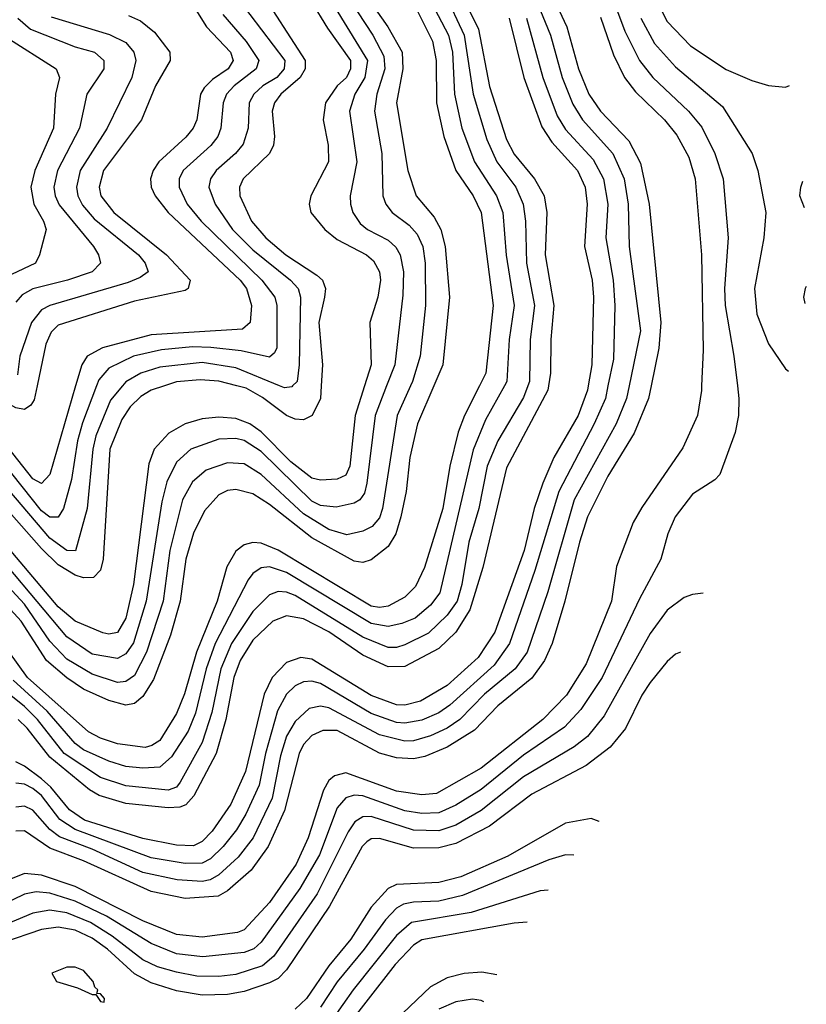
# Model space of a CAD drawing. Header units: inches. Extents: x 990535 to 1117859, y 769386 to 892122.
# Tile 1051 of 1056: x 1091199 to 1093059, y 858536 to 860867. Entities that reach past the tile are written whole.
import ezdxf

# ---------------------------------------------------------------- set-up
doc = ezdxf.new("R2010")
doc.units = ezdxf.units.IN
doc.header["$MEASUREMENT"] = 0
doc.layers.add('B0895', color=7, linetype='Continuous')
doc.layers.add('B0896', color=7, linetype='Continuous')

msp = doc.modelspace()

# ---------------------------------------------------------------- linework, layer by layer
at = {"layer": 'B0895', "color": 5}
for points, elevation in [([(1091541.2, 860000), (1091510.1, 859990), (1091485.4, 859974.6), (1091460.4, 859950), (1091440, 859920), (1091412.2, 859850), (1091396.6, 859590), (1091390, 859563.7), (1091373.7, 859546.3), (1091350, 859545.8), (1091330, 859552.1), (1091290, 859576.1), (1091250, 859615.2), (1091090, 859795.6)], 4480), ([(1091239.9, 860000), (1091232.9, 859967.1), (1091225.5, 859954.5), (1091210, 859943.8), (1091190, 859947.8), (1091096.4, 860000)], 4380), ([(1091442.1, 860000), (1091413.9, 859966.1), (1091378.7, 859881.3), (1091371.6, 859850), (1091358.5, 859710), (1091330.6, 859609.4), (1091310, 859610.3), (1091270, 859639.2), (1091106.9, 859830)], 4460), ([(1092811.6, 860000), (1092811.1, 859988.9), (1092802, 859930), (1092766.9, 859853.1), (1092670, 859712.2), (1092650, 859676.2), (1092610, 859572.1), (1092598.3, 859490), (1092538.3, 859341.7), (1092492, 859268), (1092436.3, 859210), (1092290, 859094.7), (1092184.6, 859035.4), (1092150, 859031.7), (1092090, 859040.9), (1091970, 859084.1), (1091943, 859077), (1091930, 859065.6), (1091917.4, 859042.6), (1091881.3, 858930), (1091852.3, 858867.7), (1091790, 858777.4), (1091730, 858712.6), (1091714.1, 858705.9), (1091630, 858695.1), (1091570, 858701.2), (1091490, 858733.6), (1091330, 858814.6), (1091250, 858841.6), (1091210, 858846.1), (1091110, 858805.5)], 4820), ([(1092896.1, 860000), (1092899.6, 859970), (1092898.9, 859930), (1092890.7, 859889.3), (1092854.7, 859790), (1092842.6, 859777.4), (1092790, 859743.2), (1092749, 859690), (1092731.9, 859650), (1092715, 859590), (1092664.5, 859495.5), (1092576.7, 859310), (1092526.2, 859233.8), (1092487.6, 859192.4), (1092390, 859125.8), (1092290, 859044.7), (1092230, 859007.5), (1092190.4, 858989.6), (1092150, 858988), (1092110, 858994.4), (1092010, 859029.5), (1091990, 859031.2), (1091970, 859024.5), (1091950, 859001), (1091907.5, 858890), (1091861.2, 858810), (1091770, 858683), (1091752.9, 858667.1), (1091730, 858658.4), (1091631.7, 858648.3), (1091570, 858655.3), (1091510, 858679.7), (1091404.4, 858744.4), (1091330, 858779.9), (1091270, 858799.2), (1091238, 858802), (1091210, 858796.8), (1091130, 858758.3)], 4840), ([(1091380.2, 860000), (1091347.4, 859912.6), (1091335.9, 859870), (1091321.4, 859778.6), (1091302.6, 859710), (1091290, 859689.2), (1091270, 859689.2), (1091250, 859703.8), (1091133.5, 859850)], 4440), ([(1092286.4, 860000), (1092251.1, 859930), (1092235.6, 859890), (1092216.3, 859810), (1092199.5, 859710), (1092156.5, 859570), (1092134.8, 859525.2), (1092110, 859500.1), (1092070, 859478.3), (1092050, 859475.1), (1092030, 859478.1), (1091810, 859610.8), (1091770, 859627.3), (1091750, 859629.3), (1091730, 859624), (1091710, 859608.4), (1091688.4, 859571.6), (1091666.1, 859490), (1091617, 859370), (1091588.7, 859271.3), (1091570, 859224.5), (1091530, 859160.8), (1091511.6, 859148.4), (1091495.8, 859144.2), (1091430, 859152.6), (1091390, 859165.7), (1091361.3, 859181.3), (1091217.3, 859310), (1091150, 859401.6)], 4620), ([(1092178, 860000), (1092139.5, 859910), (1092121.3, 859830), (1092112.8, 859750), (1092099.9, 859690), (1092088.1, 859650), (1092070, 859619.5), (1092030, 859588.5), (1092010, 859582), (1091990, 859584.8), (1091890, 859639.9), (1091790, 859719.2), (1091750, 859744.7), (1091710, 859754.7), (1091690, 859752.1), (1091670, 859742), (1091635.9, 859704.1), (1091610, 859651.1), (1091592, 859590), (1091578.7, 859490), (1091555.7, 859410), (1091515.1, 859304.9), (1091490, 859264.4), (1091470, 859248), (1091450, 859244.5), (1091410, 859255.1), (1091350, 859282.3), (1091310, 859308.5), (1091262.4, 859350), (1091202.6, 859442.6), (1091150, 859499.2)], 4580), ([(1092123.3, 860000), (1092091.7, 859930), (1092057.2, 859710), (1092050, 859687.7), (1092032.8, 859667.2), (1092010, 859656), (1091972.6, 859647.4), (1091930, 859659.7), (1091870, 859697.4), (1091770, 859790.5), (1091730, 859815.3), (1091690, 859817.9), (1091639.7, 859800.3), (1091607.5, 859772.5), (1091584, 859730), (1091553.7, 859610), (1091538, 859490), (1091498.6, 859370), (1091470, 859314.5), (1091450, 859300.5), (1091430, 859297.9), (1091370, 859317.6), (1091310, 859353), (1091270, 859395.6), (1091210, 859483), (1091150, 859546.9)], 4560), ([(1091331, 860000), (1091270.1, 859790), (1091250, 859769), (1091230, 859779.5), (1091159.3, 859870)], 4420), ([(1092400.6, 860000), (1092390, 859972.5), (1092329.6, 859869.6), (1092304.2, 859810), (1092284.6, 859710), (1092261.1, 859630), (1092244.7, 859530), (1092233.5, 859490), (1092210, 859456.8), (1092165.7, 859414.3), (1092110, 859387.1), (1092090, 859380.8), (1092070, 859380.7), (1092010, 859405.2), (1091850, 859503.7), (1091830, 859511.5), (1091810, 859513.1), (1091790, 859505.1), (1091750, 859465.6), (1091699.7, 859390), (1091674.5, 859330), (1091652.9, 859227.1), (1091630, 859155.5), (1091578.4, 859061.6), (1091569.6, 859050.4), (1091550, 859043.3), (1091450, 859052.9), (1091390, 859073), (1091303.7, 859130), (1091241.3, 859210), (1091210, 859241.2), (1091170, 859273.2)], 4660), ([(1092066.7, 860000), (1092039.9, 859930), (1092020, 859770), (1092014.3, 859745.7), (1092003.5, 859730), (1091990, 859722.2), (1091947.2, 859712.7), (1091910, 859716.8), (1091890, 859727), (1091770, 859844.6), (1091730, 859870.9), (1091710, 859875.4), (1091670, 859873.7), (1091603.8, 859850), (1091570, 859819.1), (1091547.1, 859772.9), (1091534.7, 859725.3), (1091497.8, 859490), (1091468, 859392), (1091450, 859365.9), (1091430, 859354.3), (1091370, 859365.1), (1091310, 859405.9), (1091170, 859572.9)], 4540), ([(1092014.5, 860000), (1091992.4, 859930), (1091979.8, 859810), (1091970, 859788.2), (1091950, 859779.4), (1091910, 859776.7), (1091890, 859781.5), (1091840, 859820), (1091770, 859891.2), (1091743.4, 859910), (1091710, 859922.6), (1091670, 859925.6), (1091630, 859921.8), (1091590, 859909.9), (1091551.8, 859888.2), (1091517, 859850), (1091504.5, 859815.5), (1091468, 859530), (1091450, 859449.9), (1091430, 859416.3), (1091410, 859412.1), (1091395.5, 859415.5), (1091330, 859442.6), (1091290, 859477.1), (1091170, 859618.9)], 4520), ([(1092345.6, 860000), (1092300.5, 859919.5), (1092271.3, 859848.7), (1092192.7, 859510), (1092170, 859480.5), (1092133.8, 859450), (1092102.9, 859437.1), (1092070, 859430.2), (1092030, 859437.3), (1091830, 859558.4), (1091790, 859571.2), (1091770, 859569.2), (1091750, 859555.5), (1091739.5, 859540.5), (1091661.4, 859390), (1091639.7, 859330), (1091614.5, 859225.5), (1091597.3, 859182.7), (1091558.2, 859121.8), (1091530, 859097.7), (1091490, 859095), (1091450, 859099), (1091410, 859111.6), (1091350, 859138.6), (1091330, 859153.6), (1091263.9, 859230), (1091183.4, 859303.4)], 4640), ([(1092691.9, 860000), (1092685.6, 859970), (1092652.1, 859887.9), (1092590, 859786), (1092542, 859690), (1092522.4, 859630), (1092488.2, 859490), (1092457.9, 859390), (1092440.2, 859350), (1092410, 859308.3), (1092330, 859242.6), (1092274.7, 859185.3), (1092210, 859145.1), (1092157.3, 859122.7), (1092130, 859117.3), (1092090, 859119.8), (1092050, 859130.8), (1091950, 859184.2), (1091915.7, 859184.3), (1091890, 859172.7), (1091870, 859150.7), (1091859.7, 859130), (1091825.3, 858994.7), (1091786.6, 858910), (1091746.1, 858853.9), (1091690, 858804.4), (1091668.2, 858791.8), (1091590, 858786.2), (1091510, 858803.5), (1091350, 858875.4), (1091270, 858906), (1091210, 858946.6), (1091190, 858946.2)], 4780), ([(1092640.3, 860000), (1092634.1, 859970), (1092609.3, 859910), (1092510, 859730), (1092447.6, 859512.4), (1092399.1, 859370), (1092370.4, 859330), (1092297.8, 859270), (1092239.9, 859210), (1092210, 859190), (1092170, 859171.5), (1092130, 859160), (1092110, 859158.8), (1092050, 859173.6), (1091930, 859237.5), (1091910, 859242.1), (1091883.8, 859236.2), (1091850, 859205.2), (1091830, 859170.4), (1091815.8, 859124.2), (1091795.8, 859024.2), (1091751, 858930), (1091715.4, 858884.6), (1091670, 858842.9), (1091649.2, 858830.8), (1091630, 858826.8), (1091571.1, 858831.1), (1091490, 858848.4), (1091370, 858903.1), (1091292.8, 858932.8), (1091269.9, 858949.9), (1091230, 858995.5), (1091210, 859005.2), (1091190, 859002.9)], 4760), ([(1092590.1, 860000), (1092584, 859970), (1092557.6, 859910), (1092473.6, 859750), (1092417.4, 859562.6), (1092357.4, 859390), (1092321.3, 859338.7), (1092216, 859244), (1092190, 859225.9), (1092150, 859208.6), (1092110, 859201.2), (1092090, 859203), (1092030, 859224.8), (1091910, 859295.7), (1091890, 859300.7), (1091870, 859299.5), (1091850, 859290.3), (1091830, 859269.9), (1091808.9, 859231.1), (1091780, 859130), (1091765.3, 859054.7), (1091734, 858986), (1091711.3, 858948.7), (1091679.9, 858910), (1091650, 858880.5), (1091630, 858870), (1091590.3, 858869.7), (1091510, 858882.8), (1091329.8, 858949.8), (1091293.9, 858973.9), (1091250.6, 859030), (1091230, 859047.3), (1091210, 859057.5), (1091190, 859059.4)], 4740), ([(1092543.3, 860000), (1092541.7, 859990), (1092519.3, 859930), (1092462.3, 859830), (1092436, 859770), (1092415.9, 859710), (1092391.8, 859610), (1092322.7, 859417.3), (1092283.2, 859356.8), (1092210, 859290.9), (1092146.6, 859253.4), (1092110, 859244.2), (1092090, 859245.1), (1092030, 859267.2), (1091890, 859353.3), (1091863.4, 859356.6), (1091830, 859344.8), (1091796.3, 859310), (1091776.7, 859270), (1091732.6, 859087.4), (1091698, 859010), (1091654.2, 858945.8), (1091630, 858921.2), (1091610, 858911.6), (1091570, 858912.5), (1091490, 858928.4), (1091351.7, 858971.7), (1091316.3, 858996.3), (1091272.3, 859050), (1091250, 859070), (1091210, 859099.9), (1091190, 859110.2)], 4720), ([(1092449.2, 860000), (1092447.5, 859990), (1092350, 859806.3), (1092294.1, 859570), (1092263.2, 859470), (1092230, 859416.7), (1092190, 859378.4), (1092110, 859335.8), (1092070, 859335.2), (1092010, 859362.2), (1091930, 859418), (1091870, 859448.5), (1091830, 859455.6), (1091797.2, 859442.8), (1091750, 859398.2), (1091720.6, 859350), (1091705.1, 859310), (1091686.3, 859210), (1091663.2, 859130), (1091610.4, 859029.6), (1091591.6, 859008.4), (1091577.2, 859002.8), (1091550, 859001.5), (1091450, 859011.3), (1091386.7, 859030), (1091363.7, 859043.7), (1091270, 859121.4), (1091216.5, 859190), (1091195.2, 859210)], 4680), ([(1091911.8, 860000), (1091910, 859969.8), (1091890.3, 859929.7), (1091870, 859919.9), (1091850, 859921.5), (1091830, 859929.9), (1091772.7, 859972.7), (1091734.4, 859994.4), (1091712.7, 860000)], 4480), ([(1091844.3, 860000), (1091842.1, 859997.9), (1091824.8, 859995.2), (1091813.2, 860000)], 4460), ([(1092815.6, 859509.3), (1092790, 859506.5), (1092770, 859498.9), (1092730, 859469.3), (1092690, 859413.5), (1092581.2, 859218.8), (1092541.6, 859170), (1092510, 859145.7), (1092390, 859074.4), (1092290, 858994.7), (1092230, 858960.3), (1092190, 858946.9), (1092130, 858948.3), (1092030, 858980.3), (1092010, 858979.5), (1091991.6, 858968.4), (1091975.6, 858944.4), (1091902.2, 858797.8), (1091800.2, 858650), (1091772.9, 858627.1), (1091710, 858606.9), (1091670, 858602), (1091617.4, 858602.6), (1091570, 858611.9), (1091525, 858625), (1091490, 858641.4), (1091417.8, 858697.8), (1091366.2, 858730), (1091310, 858752.7), (1091270, 858759.1), (1091230, 858752.1), (1091150, 858719.1)], 4860), ([(1092761.9, 859369.4), (1092750, 859364.9), (1092730, 859347.5), (1092690, 859298), (1092670, 859267.8), (1092631.3, 859188.7), (1092595.1, 859144.9), (1092538.6, 859101.4), (1092410, 859033.6), (1092310, 858957.5), (1092230, 858916.9), (1092190, 858906.3), (1092130, 858905.8), (1092050, 858928.8), (1092030, 858927.9), (1092019.5, 858920.5), (1092008.4, 858910), (1091931.7, 858768.3), (1091830, 858617.9), (1091810, 858597.5), (1091790, 858587), (1091730, 858566.2), (1091690, 858559.1), (1091630, 858557.7), (1091570, 858567.9), (1091510, 858586.9), (1091470, 858608), (1091406.4, 858666.4), (1091370, 858693), (1091330, 858711.9), (1091290, 858718.9), (1091250, 858713.5), (1091158.1, 858681.9)], 4880), ([(1092569.5, 858968.5), (1092569.2, 858969.2), (1092550, 858976), (1092490, 858964.8), (1092353.5, 858886.5), (1092242, 858838), (1092190, 858824.2), (1092090, 858819.4), (1092070, 858810), (1092030, 858765.7), (1091982, 858690), (1091930, 858627.4), (1091877, 858550), (1091850, 858524.7)], 4920), ([(1092509.7, 858889.1), (1092509.4, 858889.4), (1092489.9, 858889.9), (1092450, 858878.2), (1092246.2, 858793.7), (1092190, 858780.2), (1092130, 858778.2), (1092106.8, 858773.2), (1092090, 858763.5), (1092063.9, 858736.1), (1092013.7, 858666.3), (1091950, 858589.3), (1091910, 858529.6)], 4940), ([(1092448.7, 858806), (1092430, 858804.8), (1092266.6, 858753.4), (1092125.8, 858730), (1092090, 858699.2), (1091987.1, 858570), (1091938.9, 858501.1)], 4960), ([(1092398.8, 858730.5), (1092368.2, 858728.2), (1092150, 858689.1), (1092130, 858676), (1092087.1, 858630), (1091948.3, 858451.7)], 4980), ([(1092327, 858605.9), (1092291.9, 858611.9), (1092250, 858609.1), (1092210, 858599), (1092170, 858577.2), (1092104.9, 858515.1)], 5020), ([(1092296.2, 858542.2), (1092290, 858545.4), (1092270, 858548.2), (1092230, 858542.3), (1092190, 858524.5)], 5040)]:
    msp.add_lwpolyline(points, dxfattribs=dict(at, elevation=elevation))
at = {"layer": 'B0895', "color": 5, "elevation": 4920}
msp.add_lwpolyline([(1091330, 858624.1), (1091310, 858623.9), (1091275.2, 858610), (1091285.5, 858590), (1091335.3, 858575.3), (1091370, 858559), (1091379.1, 858559.1), (1091390, 858542.6), (1091398.7, 858541.3), (1091399.7, 858550), (1091390, 858561.1), (1091381.4, 858561.4), (1091383.8, 858570), (1091376.7, 858576.7), (1091372.8, 858590), (1091350, 858615.9)], close=True, dxfattribs=at)
at = {"layer": 'B0896', "color": 5}
for points, elevation in [([(1092181.9, 861050), (1092284.1, 860844.1), (1092310, 860708.4), (1092350, 860583.4), (1092368.3, 860548.3), (1092416.2, 860490), (1092439.3, 860450), (1092445.8, 860410), (1092441.6, 860310), (1092462.2, 860190), (1092455.3, 860110), (1092454.5, 860030), (1092449.2, 860000)], 4680), ([(1092427.4, 860990), (1092492.8, 860850), (1092520.6, 860750), (1092545, 860690), (1092572.1, 860650), (1092639.7, 860579.7), (1092667, 860527), (1092687.2, 860430), (1092715, 860150), (1092710.7, 860089.3), (1092691.9, 860000)], 4780), ([(1091763.1, 860943.1), (1091874, 860770), (1091874, 860750), (1091862.2, 860730), (1091816.2, 860690), (1091801.7, 860670), (1091795.7, 860650), (1091801.4, 860590), (1091799.1, 860570), (1091789.3, 860550), (1091727.2, 860490), (1091718.5, 860470), (1091719.4, 860450), (1091746.9, 860390), (1091781, 860350), (1091828.6, 860310), (1091901.6, 860261.6), (1091914.7, 860250), (1091919.2, 860239.2), (1091922.4, 860230), (1091919.8, 860210), (1091906, 860150), (1091914.7, 860050), (1091911.8, 860000)], 4480), ([(1091961.6, 860941.6), (1092034.3, 860830), (1092060.4, 860780.4), (1092062.6, 860750), (1092043.6, 860690), (1092038.2, 860650), (1092055, 860550), (1092057.7, 860450), (1092064.9, 860430), (1092079.6, 860410), (1092120.1, 860380.1), (1092139.1, 860359.1), (1092152.2, 860330), (1092158, 860290), (1092158.3, 860190), (1092146.3, 860070), (1092127.8, 860010), (1092123.3, 860000)], 4560), ([(1092003.8, 860943.8), (1092069.3, 860850), (1092103.1, 860790), (1092104.8, 860750), (1092090, 860669.9), (1092116.5, 860510), (1092136.7, 860450), (1092179.4, 860399.4), (1092195.1, 860370), (1092204.9, 860330), (1092215.5, 860210), (1092199.4, 860050), (1092178, 860000)], 4580), ([(1092405.3, 860950), (1092454.4, 860830), (1092481.5, 860730), (1092506.7, 860666.7), (1092529.5, 860630), (1092601.5, 860550), (1092628.4, 860490), (1092637.7, 860430), (1092640.3, 860330), (1092666.9, 860130), (1092640.3, 860000)], 4760), ([(1092589, 860950), (1092630, 860839.8), (1092664.5, 860770), (1092696, 860730), (1092780.9, 860650), (1092812, 860612), (1092842.7, 860550), (1092862.4, 860490), (1092874.1, 860350), (1092865.9, 860230), (1092867.4, 860190), (1092888.1, 860070), (1092896.1, 860000)], 4840), ([(1091598.4, 860918.4), (1091640.8, 860850), (1091697.2, 860790), (1091703.5, 860770), (1091691.8, 860750), (1091654.9, 860725.1), (1091635, 860705), (1091626.6, 860690), (1091617.5, 860630), (1091609.1, 860610), (1091591.7, 860588.3), (1091527.7, 860530), (1091514.3, 860510), (1091508.1, 860490), (1091510.1, 860470), (1091519.1, 860450), (1091549.8, 860410), (1091720.4, 860250), (1091735, 860230), (1091746.8, 860190), (1091743.8, 860150), (1091726.1, 860133.9), (1091510, 860120.7), (1091394.8, 860090), (1091358.5, 860070), (1091345.5, 860050), (1091331, 860000)], 4420), ([(1091715.9, 860915.9), (1091826, 860770), (1091824.4, 860750), (1091807, 860730), (1091774.1, 860710), (1091752.6, 860690), (1091741.6, 860670), (1091739, 860610), (1091727.6, 860572.4), (1091708.9, 860550), (1091663.5, 860510), (1091649.7, 860490), (1091645.9, 860470), (1091661, 860430), (1091702, 860370), (1091750, 860321.7), (1091838.9, 860250), (1091857.1, 860230), (1091862.6, 860210), (1091859.8, 860050), (1091855.2, 860010), (1091844.3, 860000)], 4460), ([(1091923.4, 860930), (1092021, 860770), (1092015.4, 860730), (1091991.2, 860690), (1091978.7, 860650), (1091995.8, 860530), (1091980.5, 860450), (1091981, 860430), (1091986.9, 860410), (1092004.4, 860384.4), (1092021.2, 860370), (1092070, 860344.7), (1092088.7, 860328.6), (1092099, 860310), (1092106.9, 860270), (1092105, 860215), (1092085.9, 860050), (1092066.7, 860000)], 4540), ([(1092164, 860924), (1092213.2, 860830), (1092222.4, 860790), (1092227.3, 860690), (1092244.8, 860610), (1092274.3, 860530), (1092326.8, 860450), (1092341.6, 860410), (1092349.2, 860309.2), (1092368.1, 860190), (1092356.1, 860110), (1092351.2, 860010), (1092345.6, 860000)], 4640), ([(1092203.5, 860930), (1092250.3, 860830.3), (1092270.9, 860690), (1092303.4, 860583.4), (1092327.6, 860530), (1092371.9, 860470), (1092389.8, 860430), (1092395.4, 860390), (1092397.3, 860290), (1092416.1, 860190), (1092405.8, 860110), (1092404.5, 860010), (1092400.6, 860000)], 4660), ([(1091888.4, 860910), (1091926.5, 860846.5), (1091981, 860770), (1091981, 860750), (1091971.4, 860730), (1091949.5, 860710), (1091922.4, 860670), (1091916.3, 860630), (1091928.7, 860570), (1091929.3, 860530), (1091887.1, 860450), (1091883.8, 860430), (1091887.7, 860410), (1091920.6, 860370), (1091950, 860346.1), (1092018.8, 860310), (1092035.8, 860295.8), (1092049.7, 860270), (1092051.8, 860250), (1092045.9, 860210), (1092026.6, 860150), (1092030.3, 860050), (1092014.5, 860000)], 4520), ([(1091194.7, 860870), (1091224.6, 860844.6), (1091330, 860802.3), (1091375.7, 860790), (1091398.1, 860770), (1091397.5, 860750), (1091357.6, 860690), (1091340.5, 860610), (1091288.5, 860510), (1091279.9, 860470), (1091282.4, 860450), (1091291.8, 860428.2), (1091373.4, 860330), (1091385.1, 860310), (1091390.2, 860290), (1091370.2, 860270), (1091312.1, 860250), (1091230, 860229.9), (1091204.4, 860215.6), (1091190, 860198.1)], 4340), ([(1091273.5, 860873.5), (1091411.3, 860831.3), (1091450, 860812.7), (1091468.5, 860790), (1091473.5, 860770), (1091463.9, 860730), (1091405.8, 860610), (1091341.7, 860510), (1091333, 860470), (1091336.3, 860450), (1091347.4, 860427.4), (1091375, 860395), (1091479.9, 860310), (1091495.9, 860290), (1091502.6, 860270), (1091483.7, 860256.3), (1091455.6, 860244.4), (1091270, 860190.5), (1091250, 860180.1), (1091226.8, 860150), (1091199.3, 860070), (1091193.9, 860026.1)], 4360), ([(1091456.2, 860876.2), (1091484.2, 860864.2), (1091517.5, 860837.5), (1091553.8, 860790), (1091554.8, 860770), (1091519.9, 860710), (1091486.7, 860630), (1091397.2, 860510), (1091386.8, 860470), (1091390.9, 860450), (1091421.7, 860410), (1091546.1, 860310), (1091601.6, 860250), (1091597.6, 860230), (1091590, 860226), (1091470, 860200.1), (1091290, 860143.3), (1091273, 860127), (1091261, 860099), (1091239.9, 860000)], 4380), ([(1091679, 860879), (1091734.7, 860814.7), (1091764.4, 860770), (1091758.1, 860750), (1091705.7, 860710), (1091688.2, 860690), (1091679.8, 860670), (1091674.8, 860610), (1091667.2, 860590), (1091651, 860569), (1091585.2, 860510), (1091575.8, 860490), (1091575.8, 860470), (1091595, 860430), (1091628, 860390), (1091771.8, 860250), (1091801.9, 860210), (1091806.7, 860190), (1091806.6, 860090), (1091801.8, 860078.2), (1091790, 860067.5), (1091722.9, 860082.9), (1091651.1, 860091.1), (1091607.6, 860092.4), (1091534.4, 860085.6), (1091468.2, 860070), (1091410, 860041.9), (1091385.6, 860014.4), (1091380.2, 860000)], 4440), ([(1092137.9, 860890), (1092175.5, 860815.5), (1092183.4, 860770), (1092184.4, 860670), (1092202.3, 860590), (1092229.9, 860509.9), (1092271.2, 860450), (1092290.6, 860410), (1092318.4, 860190), (1092301.5, 860030), (1092286.4, 860000)], 4620), ([(1092356.8, 860870), (1092391.1, 860730), (1092433.4, 860613.4), (1092457.1, 860577.1), (1092518.3, 860510), (1092536.3, 860470), (1092540.9, 860430), (1092534.2, 860330), (1092552.5, 860250), (1092555.8, 860210), (1092551.7, 860050), (1092543.3, 860000)], 4720), ([(1092397.1, 860870), (1092435.7, 860730), (1092470, 860639.3), (1092490, 860607), (1092555.4, 860535.4), (1092579.9, 860490), (1092589.6, 860430), (1092584.8, 860350), (1092602.3, 860250), (1092606.3, 860190), (1092602.9, 860062.9), (1092590.1, 860000)], 4740), ([(1092572.7, 860872.7), (1092603.2, 860783.2), (1092629.2, 860730), (1092655.5, 860695.5), (1092723.5, 860630), (1092753.2, 860593.1), (1092781.4, 860541.4), (1092796.1, 860490), (1092811.5, 860310), (1092815.5, 860084.5), (1092811.6, 860000)], 4820), ([(1092667.9, 860870), (1092700.1, 860810), (1092750, 860754.9), (1092861.1, 860661.1), (1092931.5, 860550), (1092944.7, 860510), (1092963.2, 860410), (1092959.1, 860350), (1092936.9, 860230), (1092942, 860170), (1092970, 860099.7), (1093010, 860040.2), (1093016.7, 860034.8)], 4860), ([(1092715.6, 860890), (1092730, 860862.3), (1092784.9, 860804.9), (1092870, 860748.8), (1092930, 860722.5), (1092970, 860710.7), (1093010, 860707), (1093019.7, 860710.6)], 4880), ([(1091165.8, 860825.8), (1091285.4, 860750), (1091293.2, 860730), (1091283.2, 860690), (1091278.5, 860610), (1091234.5, 860510), (1091225.4, 860470), (1091232.6, 860430), (1091255.4, 860390), (1091261.5, 860370), (1091245.7, 860310), (1091235.9, 860290), (1091136.5, 860243.5)], 4320), ([(1093054.7, 860421.7), (1093044.1, 860450), (1093046, 860470), (1093050.6, 860484.2)], 4860), ([(1093059.1, 860235.1), (1093056.5, 860230), (1093052.5, 860210), (1093055.3, 860194.7)], 4880), ([(1091813.2, 860000), (1091710, 860042.5), (1091630, 860054.9), (1091530, 860044), (1091485.5, 860030), (1091450.2, 860009.8), (1091442.1, 860000)], 4460), ([(1091712.7, 860000), (1091670, 860011.1), (1091625.7, 860014.3), (1091570, 860009.3), (1091541.2, 860000)], 4480)]:
    msp.add_lwpolyline(points, dxfattribs=dict(at, elevation=elevation))

doc.saveas('drawing.dxf')
